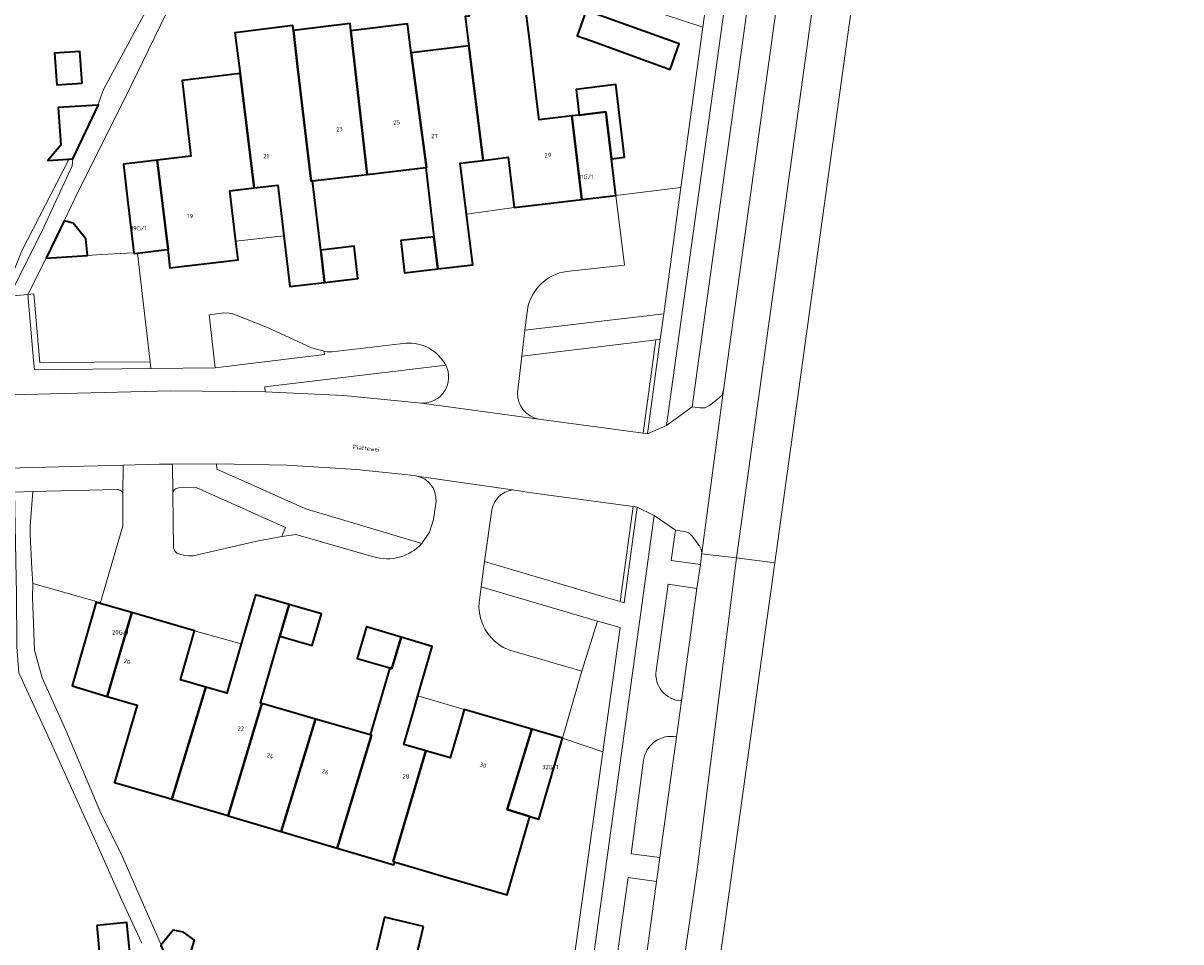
# Model space of a CAD drawing. Header units: metres. Extents: x 197700 to 204338, y 317132 to 325229.
# Tile 741 of 1056: x 203474 to 203571, y 318808 to 318884. Entities that reach past the tile are written whole.
import ezdxf
from ezdxf.enums import TextEntityAlignment as Align

# ---------------------------------------------------------------- set-up
doc = ezdxf.new("R2010")
doc.units = ezdxf.units.M
for name, color, linetype, lineweight in [('B-WE-GR-BEPLANTING_CULTUUR_BODEMBEDEKKER-GV', 90, 'Continuous', 18), ('B-WE-GR-BEPLANTING_CULTUUR_HEESTERS-GV', 90, 'Continuous', 18), ('B-WE-IE-TERREINAFSCHEIDING_KUNSTMATIG_HEKWERK-G', 20, 'IE-TERREINAFSCHEIDING-KUNSTMATIG', 18), ('B-WE-OG-BEBOUWING-GV', 7, 'Continuous', 35), ('B-WE-OG-BEBOUWING-T18', 10, 'Continuous', 18), ('B-WE-OG-TERREIN_CULTUURSCHEIDING-GV', 7, 'Continuous', 18), ('B-WE-OG-TERREIN_ERF-GV', 7, 'Continuous', 18), ('B-WE-OG-TOPOGRAFIE-T18', 10, 'Continuous', 18), ('B-WE-VH-VERHARDING_ASFALT-GV', 252, 'Continuous', 18), ('B-WE-VH-VERHARDING_BETONSTRAATSTEEN-GV', 252, 'Continuous', 18), ('B-WE-VH-VERHARDING_GESLOTEN-GV', 252, 'Continuous', 18), ('B-WE-VH-VERHARDING_TEGEL-GV', 252, 'Continuous', 18)]:
    doc.layers.add(name, color=color, linetype=linetype, lineweight=lineweight)
doc.styles.add('NLCS-ISO-M200-T18', font='NLCS-ISO.ttf', dxfattribs={"height": 0.36})
doc.linetypes.add('IE-TERREINAFSCHEIDING-KUNSTMATIG', pattern='A,4,[82,NLCS.SHX,S=0.75,R=90,X=0,Y=0],4,-2', length=10)

msp = doc.modelspace()

# ---------------------------------------------------------------- linework, layer by layer
at = {"layer": 'B-WE-GR-BEPLANTING_CULTUUR_BODEMBEDEKKER-GV'}
msp.add_lwpolyline([(203490.209, 318855.316), (203499.296, 318856.427), (203499.271, 318856.686), (203498.237, 318856.977), (203494.559, 318858.662), (203491.687, 318859.804), (203491.336, 318859.87), (203490.923, 318859.894), (203489.706, 318859.713)], close=True, dxfattribs=at)
for points in [[(203506.98, 318846.31), (203506.748, 318846.344), (203504.619, 318846.587), (203501.978, 318846.863), (203496.159, 318847.204), (203490.332, 318847.319), (203490.343, 318846.874), (203497.747, 318843.581), (203507.401, 318840.707)], [(203507.401, 318840.707), (203508.026, 318841.63), (203508.366, 318842.693), (203508.579, 318844.221)], [(203520.703, 318830.079), (203522.019, 318834.249), (203512.324, 318837.089), (203512.159, 318835.764)], [(203514.791, 318831.79), (203520.703, 318830.079)]]:
    msp.add_lwpolyline(points, dxfattribs=at)
for points in [[(203508.579, 318844.221, 0.372611), (203506.98, 318846.31)], [(203512.159, 318835.764, 0.33632), (203514.791, 318831.79)]]:
    msp.add_lwpolyline(points, format="xyb", dxfattribs=at)
at = {"layer": 'B-WE-GR-BEPLANTING_CULTUUR_HEESTERS-GV'}
for points in [[(203532.489, 318853.443), (203538.244, 318895.211), (203538.576, 318897.601), (203538.643, 318900.545), (203536.627, 318900.835), (203529.876, 318852.069), (203530.528, 318851.974), (203530.941, 318851.997), (203531.314, 318852.177), (203532.108, 318852.777), (203532.364, 318853.072)], [(203475.115, 318855.963), (203475.186, 318855.141), (203484.868, 318855.254), (203484.804, 318855.808), (203475.636, 318855.743), (203475.141, 318861.458), (203474.643, 318861.415)], [(203526.862, 318857.634), (203525.807, 318849.878), (203526.154, 318849.832), (203527.224, 318857.685)], [(203523.891, 318835.866), (203524.231, 318835.765), (203525.315, 318843.723), (203524.968, 318843.77)], [(203530.563, 318838.946), (203530.657, 318839.744), (203530.671, 318839.851), (203530.679, 318839.909), (203530.626, 318840.219), (203530.48, 318840.497), (203529.881, 318841.321), (203529.604, 318841.573), (203529.25, 318841.697), (203528.502, 318841.797), (203528.146, 318839.289)], [(203522.019, 318834.249), (203520.703, 318830.079), (203519.086, 318824.496), (203522.456, 318823.375), (203523.896, 318833.699)], [(203526.928, 318812.591), (203524.548, 318812.924), (203523.147, 318802.851), (203525.547, 318802.511)]]:
    msp.add_lwpolyline(points, close=True, dxfattribs=at)
for points in [[(203516.203, 318860.319), (203515.969, 318858.457), (203527.516, 318859.815), (203528.949, 318870.301), (203523.546, 318869.656)], [(203523.546, 318869.656), (203524.26, 318863.856), (203519.437, 318863.338)], [(203509.399, 318855.532), (203494.336, 318853.742), (203494.365, 318853.325), (203500.88, 318853.013), (203507.371, 318852.372)], [(203482.05, 318845.188), (203475.053, 318845.018), (203474.837, 318842.13), (203474.84, 318841.484), (203474.973, 318838.588), (203475.035, 318837.366)], [(203475.035, 318837.366), (203480.343, 318835.878), (203480.323, 318835.807), (203480.64, 318835.715), (203482.538, 318842.177), (203482.544, 318844.725), (203482.545, 318844.754), (203482.544, 318844.781)], [(203486.685, 318844.826), (203486.749, 318840.326), (203486.852, 318840.064), (203487.038, 318839.88), (203487.582, 318839.726), (203487.985, 318839.663), (203488.373, 318839.678), (203493.668, 318840.904), (203495.743, 318841.283), (203496.063, 318842.035), (203488.622, 318845.351)], [(203488.622, 318845.351), (203487.19, 318845.317)], [(203528.986, 318827.603), (203530.279, 318836.967), (203527.883, 318837.321), (203526.889, 318830.116)], [(203527.199, 318814.574), (203528.573, 318824.603)], [(203525.844, 318822.667), (203524.82, 318814.886), (203527.199, 318814.574)]]:
    msp.add_lwpolyline(points, dxfattribs=at)
for points in [[(203519.437, 318863.338, 0.307515), (203516.203, 318860.319)], [(203507.371, 318852.372, 0.570921), (203509.399, 318855.532)], [(203482.544, 318844.781, 0.434531), (203482.05, 318845.188)], [(203487.19, 318845.317, 0.425766), (203486.685, 318844.826)], [(203526.889, 318830.116, 0.442945), (203528.986, 318827.603)], [(203528.573, 318824.603, 0.436194), (203525.844, 318822.667)]]:
    msp.add_lwpolyline(points, format="xyb", dxfattribs=at)
at = {"layer": 'B-WE-IE-TERREINAFSCHEIDING_KUNSTMATIG_HEKWERK-G'}
for points in [[(203530.771, 318883.64), (203525.952, 318885.235), (203518.231, 318887.74), (203512.437, 318889.847), (203504.287, 318892.439), (203498.91, 318894.184), (203491.795, 318896.755), (203488.657, 318890.013), (203482.718, 318877.786), (203478.813, 318869.967), (203477.654, 318867.552)], [(203449.77, 318859.581), (203464.579, 318860.927), (203472.869, 318861.823), (203474.114, 318865), (203478.031, 318872.629)], [(203479.589, 318864.663), (203480.736, 318864.738), (203483.46, 318864.877)], [(203475.035, 318837.366), (203475.018, 318836.211), (203475.193, 318831.82), (203475.816, 318829.513), (203477.803, 318825.168), (203480.631, 318818.455), (203482.538, 318814.575), (203484.448, 318810.198), (203485.718, 318807.313)], [(203475.035, 318837.366), (203480.343, 318835.878)]]:
    msp.add_lwpolyline(points, dxfattribs=at)
at = {"layer": 'B-WE-OG-BEBOUWING-GV'}
for points in [[(203520.716, 318869.318), (203519.865, 318876.265), (203517.145, 318875.932), (203516.962, 318877.474), (203516.341, 318882.688), (203515.939, 318885.928), (203511.238, 318885.338), (203511.333, 318884.571), (203511.015, 318884.532), (203511.318, 318882.086), (203512.496, 318872.563), (203514.58, 318872.825), (203515.079, 318868.644)], [(203526.826, 318880.567), (203528.049, 318880.13), (203528.812, 318882.265), (203521.07, 318885.033), (203520.32, 318882.935), (203521.976, 318882.343)], [(203498.997, 318865.104), (203498.312, 318870.864), (203498.204, 318870.851), (203497.052, 318880.376), (203496.727, 318883.37), (203496.675, 318883.789), (203491.859, 318883.193), (203492.278, 318879.804), (203493.456, 318870.287), (203495.422, 318870.521), (203495.918, 318866.281), (203496.41, 318862.069), (203499.318, 318862.416)], [(203502.859, 318871.404), (203501.505, 318883.354), (203501.431, 318883.952), (203496.727, 318883.37), (203497.052, 318880.376), (203498.204, 318870.851), (203498.312, 318870.864)], [(203501.505, 318883.354), (203502.859, 318871.404), (203507.727, 318871.983), (203507.79, 318871.99), (203506.521, 318881.511), (203506.198, 318883.935)], [(203479.156, 318879.001), (203478.97, 318881.638), (203476.845, 318881.489), (203477.031, 318878.851)], [(203508.411, 318866.223), (203508.727, 318863.534), (203511.631, 318863.876), (203511.114, 318868.097), (203510.596, 318872.324), (203512.496, 318872.563), (203511.318, 318882.086), (203506.521, 318881.511), (203507.79, 318871.99), (203507.727, 318871.983)], [(203492.278, 318879.804), (203487.459, 318879.226), (203488.199, 318872.929), (203485.401, 318872.6), (203486.3, 318865.158), (203486.27, 318865.155), (203486.452, 318863.626), (203492.131, 318864.3), (203491.943, 318865.837), (203491.43, 318870.046), (203493.456, 318870.287)], [(203523.172, 318872.706), (203524.262, 318872.84), (203523.522, 318878.875), (203520.227, 318878.471), (203520.489, 318876.342), (203522.693, 318876.612)], [(203478.387, 318872.703), (203480.52, 318877.177), (203480.463, 318877.173), (203477.166, 318876.961), (203477.367, 318873.831), (203476.29, 318872.568)], [(203519.865, 318876.265), (203520.716, 318869.318), (203523.546, 318869.656), (203523.172, 318872.706), (203522.693, 318876.612), (203520.489, 318876.342)], [(203482.861, 318869.784), (203483.46, 318864.877), (203483.467, 318864.821), (203483.751, 318864.856), (203485.965, 318865.126), (203486.27, 318865.155), (203486.3, 318865.158), (203485.401, 318872.6), (203482.575, 318872.268)], [(203478.389, 318867.337), (203477.654, 318867.552), (203476.161, 318864.44), (203479.589, 318864.663), (203479.46, 318866.041)], [(203508.727, 318863.534), (203508.411, 318866.223), (203505.64, 318865.894), (203505.956, 318863.208)], [(203499.318, 318862.416), (203502.09, 318862.747), (203501.777, 318865.434), (203498.997, 318865.104)], [(203489.423, 318828.748), (203486.599, 318819.435), (203491.175, 318818.091), (203491.302, 318818.054), (203494.093, 318827.393), (203493.98, 318827.426), (203495.596, 318833), (203496.353, 318835.622), (203493.564, 318836.427), (203492.373, 318832.347), (203492.071, 318831.311), (203491.174, 318828.24)], [(203478.31, 318828.845), (203481.24, 318827.984), (203483.281, 318834.952), (203480.64, 318835.715), (203480.323, 318835.807), (203478.934, 318831.004)], [(203486.599, 318819.435), (203489.423, 318828.748), (203487.321, 318829.357), (203488.505, 318833.441), (203483.281, 318834.952), (203481.24, 318827.984), (203483.731, 318827.252), (203481.845, 318820.831), (203486.348, 318819.509)], [(203495.596, 318833), (203498.277, 318832.223), (203499.053, 318834.843), (203496.353, 318835.622)], [(203504.725, 318830.354), (203504.897, 318830.304), (203505.687, 318832.904), (203502.797, 318833.76), (203502.025, 318831.136)], [(203505.009, 318814.233), (203507.743, 318823.443), (203505.899, 318823.982), (203506.666, 318826.628), (203507.07, 318828.021), (203508.264, 318832.14), (203505.687, 318832.904), (203504.897, 318830.304), (203504.725, 318830.354), (203503.109, 318824.78), (203503.211, 318824.75), (203500.361, 318815.365), (203505.084, 318813.963), (203505.151, 318814.191)], [(203494.093, 318827.393), (203491.302, 318818.054), (203495.707, 318816.747), (203498.557, 318826.099), (203496.661, 318826.649)], [(203509.707, 318812.87), (203514.509, 318811.478), (203516.393, 318817.979), (203514.501, 318818.57), (203516.544, 318825.242), (203510.926, 318826.89), (203510.521, 318825.51), (203509.744, 318822.859), (203507.743, 318823.443), (203505.009, 318814.233), (203505.151, 318814.191), (203505.477, 318814.097), (203509.517, 318812.925)], [(203498.557, 318826.099), (203495.707, 318816.747), (203500.361, 318815.365), (203503.211, 318824.75), (203503.109, 318824.78), (203500.41, 318825.562)], [(203516.544, 318825.242), (203514.501, 318818.57), (203516.393, 318817.979), (203517.143, 318817.775), (203519.086, 318824.496)], [(203480.37, 318808.931), (203480.657, 318805.857), (203483.165, 318806.091), (203482.879, 318809.165)], [(203507.529, 318808.836), (203504.298, 318809.603), (203503.25, 318805.187), (203506.481, 318804.42)], [(203486.624, 318805.179), (203487.771, 318805.315), (203488.492, 318807.693), (203487.581, 318808.356), (203486.714, 318808.536), (203485.718, 318807.313), (203485.684, 318807.271)]]:
    msp.add_lwpolyline(points, close=True, dxfattribs=at)
at = {"layer": 'B-WE-OG-TERREIN_CULTUURSCHEIDING-GV'}
msp.add_lwpolyline([(203476.161, 318864.44), (203474.643, 318861.415), (203475.141, 318861.458), (203475.636, 318855.743), (203484.804, 318855.808), (203484.778, 318856.03), (203483.751, 318864.856), (203483.467, 318864.821), (203483.46, 318864.877), (203480.736, 318864.738), (203479.589, 318864.663)], close=True, dxfattribs=at)
for points in [[(203517.122, 318851.042), (203525.807, 318849.878), (203526.862, 318857.634), (203526.458, 318857.578), (203515.703, 318856.281), (203515.344, 318853.232)], [(203513.221, 318843.5), (203512.615, 318839.205), (203522.525, 318836.271), (203523.891, 318835.866), (203524.968, 318843.77), (203516.313, 318844.95), (203514.928, 318845.152)]]:
    msp.add_lwpolyline(points, dxfattribs=at)
for points in [[(203515.344, 318853.232, 0.360423), (203517.122, 318851.042)], [(203514.928, 318845.152, 0.321809), (203513.221, 318843.5)]]:
    msp.add_lwpolyline(points, format="xyb", dxfattribs=at)
at = {"layer": 'B-WE-OG-TERREIN_ERF-GV'}
for points in [[(203488.657, 318890.013), (203482.718, 318877.786), (203478.813, 318869.967), (203477.654, 318867.552), (203478.389, 318867.337), (203479.46, 318866.041), (203479.589, 318864.663), (203480.736, 318864.738), (203483.46, 318864.877), (203482.861, 318869.784), (203482.575, 318872.268), (203485.401, 318872.6), (203488.199, 318872.929), (203487.459, 318879.226), (203492.278, 318879.804), (203491.859, 318883.193), (203496.675, 318883.789), (203496.727, 318883.37), (203501.431, 318883.952), (203501.505, 318883.354), (203506.198, 318883.935), (203506.521, 318881.511), (203511.318, 318882.086), (203511.015, 318884.532)], [(203473.107, 318861.286), (203475.972, 318867.017), (203478.308, 318872.103), (203478.387, 318872.703), (203476.29, 318872.568), (203477.367, 318873.831), (203477.166, 318876.961), (203480.463, 318877.173), (203480.923, 318878.469), (203485.712, 318887.379)], [(203515.939, 318885.928), (203516.341, 318882.688), (203516.962, 318877.474), (203517.145, 318875.932), (203519.865, 318876.265), (203520.489, 318876.342), (203520.227, 318878.471), (203523.522, 318878.875), (203524.262, 318872.84), (203523.172, 318872.706), (203523.546, 318869.656), (203528.949, 318870.301), (203530.771, 318883.64), (203525.952, 318885.235)], [(203519.787, 318804.248), (203522.456, 318823.375), (203519.086, 318824.496), (203517.143, 318817.775), (203516.393, 318817.979), (203514.509, 318811.478), (203509.707, 318812.87), (203509.517, 318812.925), (203505.477, 318814.097), (203505.151, 318814.191), (203505.084, 318813.963), (203500.361, 318815.365), (203495.707, 318816.747), (203491.302, 318818.054), (203491.175, 318818.091), (203486.599, 318819.435), (203486.348, 318819.509), (203481.845, 318820.831), (203483.731, 318827.252), (203481.24, 318827.984), (203478.31, 318828.845), (203478.934, 318831.004), (203480.323, 318835.807), (203480.343, 318835.878), (203475.035, 318837.366), (203475.018, 318836.211), (203475.193, 318831.82), (203475.816, 318829.513), (203477.803, 318825.168), (203480.631, 318818.455), (203482.538, 318814.575), (203484.448, 318810.198), (203485.718, 318807.313), (203486.714, 318808.536), (203487.581, 318808.356), (203488.492, 318807.693), (203487.771, 318805.315)], [(203484.11, 318807.46), (203482.456, 318811.036), (203480.669, 318815.035), (203476.464, 318824.331), (203473.882, 318829.928)]]:
    msp.add_lwpolyline(points, dxfattribs=at)
for points in [[(203521.976, 318882.343), (203520.32, 318882.935), (203521.07, 318885.033), (203528.812, 318882.265), (203528.049, 318880.13), (203526.826, 318880.567)], [(203479.156, 318879.001), (203477.031, 318878.851), (203476.845, 318881.489), (203478.97, 318881.638)], [(203515.079, 318868.644), (203514.58, 318872.825), (203512.496, 318872.563), (203510.596, 318872.324), (203511.114, 318868.097)], [(203491.943, 318865.837), (203495.918, 318866.281), (203495.422, 318870.521), (203493.456, 318870.287), (203491.43, 318870.046)], [(203488.505, 318833.441), (203487.321, 318829.357), (203489.423, 318828.748), (203491.174, 318828.24), (203492.071, 318831.311), (203492.373, 318832.347)], [(203510.926, 318826.89), (203507.07, 318828.021), (203506.666, 318826.628), (203505.899, 318823.982), (203507.743, 318823.443), (203509.744, 318822.859), (203510.521, 318825.51)], [(203480.37, 318808.931), (203482.879, 318809.165), (203483.165, 318806.091), (203480.657, 318805.857)], [(203507.529, 318808.836), (203506.481, 318804.42), (203503.25, 318805.187), (203504.298, 318809.603)]]:
    msp.add_lwpolyline(points, close=True, dxfattribs=at)
at = {"layer": 'B-WE-VH-VERHARDING_ASFALT-GV'}
for points in [[(203543.172, 318909.034), (203533.559, 318839.494), (203536.746, 318839.1), (203540.517, 318866.383), (203544.459, 318894.913), (203544.896, 318898.078), (203546.727, 318904.48), (203547.428, 318909.677), (203551.886, 318942.688), (203551.828, 318951.493), (203556.464, 318985.628), (203558.354, 318999.54), (203562.978, 319033.582), (203570.522, 319086.832), (203565.577, 319086.646), (203565.191, 319086.634), (203564.059, 319086.609), (203564.059, 319074.361)], [(203443.717, 318853.068), (203441.501, 318853.844), (203439.216, 318854.383), (203434.451, 318854.516), (203429.689, 318854.323), (203429.403, 318848.008), (203430.446, 318847.855), (203435.086, 318846.631), (203437.626, 318846.191), (203440.203, 318846.129), (203449.303, 318846.342), (203482.55, 318847.212), (203485.596, 318847.292), (203486.65, 318847.298)], [(203486.65, 318847.298), (203490.332, 318847.319), (203496.159, 318847.204), (203501.978, 318846.863), (203504.619, 318846.587), (203506.748, 318846.344), (203506.98, 318846.31), (203514.928, 318845.152), (203516.313, 318844.95), (203524.968, 318843.77), (203525.315, 318843.723), (203526.725, 318843.019), (203528.502, 318841.797), (203529.25, 318841.697), (203529.604, 318841.573), (203529.881, 318841.321), (203530.48, 318840.497), (203530.626, 318840.219), (203530.679, 318839.909), (203532.489, 318853.443), (203532.364, 318853.072), (203532.108, 318852.777), (203531.314, 318852.177), (203530.941, 318851.997), (203530.528, 318851.974), (203529.876, 318852.069), (203527.745, 318850.507), (203526.154, 318849.832), (203525.807, 318849.878), (203517.122, 318851.042), (203507.371, 318852.372), (203500.88, 318853.013), (203494.365, 318853.325), (203486.538, 318853.385), (203473.233, 318853.066)], [(203524.33, 318772.736), (203530.268, 318813.365), (203533.559, 318839.494), (203530.671, 318839.851), (203530.657, 318839.744), (203530.563, 318838.946), (203530.279, 318836.967), (203528.986, 318827.603), (203528.573, 318824.603), (203527.199, 318814.574), (203526.928, 318812.591), (203525.547, 318802.511)], [(203520.861, 318746.33), (203515.27, 318704.577), (203511.136, 318670.018), (203509.997, 318650.235), (203510.714, 318650.256), (203514.023, 318674.236), (203514.369, 318676.182), (203515.963, 318686.817), (203516.946, 318693.222), (203525.271, 318746.525), (203528.379, 318769.4), (203529.009, 318774.038), (203528.872, 318782.115), (203531.601, 318801.868), (203536.25, 318835.508), (203536.746, 318839.1), (203533.559, 318839.494), (203530.268, 318813.365), (203524.33, 318772.736)]]:
    msp.add_lwpolyline(points, dxfattribs=at)
at = {"layer": 'B-WE-VH-VERHARDING_BETONSTRAATSTEEN-GV'}
for points in [[(203519.437, 318863.338), (203524.26, 318863.856), (203523.546, 318869.656), (203520.716, 318869.318), (203515.079, 318868.644), (203511.114, 318868.097), (203511.631, 318863.876), (203508.727, 318863.534), (203505.956, 318863.208), (203505.64, 318865.894), (203508.411, 318866.223), (203507.727, 318871.983), (203502.859, 318871.404), (203498.312, 318870.864), (203498.997, 318865.104)], [(203498.997, 318865.104), (203501.777, 318865.434), (203502.09, 318862.747), (203499.318, 318862.416), (203496.41, 318862.069), (203495.918, 318866.281), (203491.943, 318865.837), (203492.131, 318864.3), (203486.452, 318863.626), (203486.27, 318865.155), (203485.965, 318865.126), (203483.751, 318864.856), (203484.778, 318856.03), (203484.804, 318855.808), (203484.868, 318855.254), (203490.209, 318855.316), (203489.706, 318859.713), (203490.923, 318859.894), (203491.336, 318859.87), (203491.687, 318859.804), (203494.559, 318858.662), (203498.237, 318856.977), (203499.271, 318856.686), (203499.519, 318856.637), (203499.935, 318856.641), (203506.071, 318857.368)], [(203515.344, 318853.232), (203515.703, 318856.281), (203515.969, 318858.457), (203516.203, 318860.319)], [(203507.371, 318852.372), (203517.122, 318851.042)], [(203482.55, 318847.212), (203482.544, 318844.781), (203482.545, 318844.754), (203482.544, 318844.725), (203482.538, 318842.177), (203480.64, 318835.715), (203483.281, 318834.952), (203488.505, 318833.441), (203492.373, 318832.347), (203493.564, 318836.427), (203496.353, 318835.622), (203499.053, 318834.843), (203498.277, 318832.223), (203495.596, 318833), (203493.98, 318827.426), (203494.093, 318827.393), (203496.661, 318826.649), (203498.557, 318826.099), (203500.41, 318825.562), (203503.109, 318824.78), (203504.725, 318830.354), (203502.025, 318831.136), (203502.797, 318833.76), (203505.687, 318832.904), (203508.264, 318832.14), (203507.07, 318828.021), (203510.926, 318826.89), (203516.544, 318825.242), (203519.086, 318824.496), (203520.703, 318830.079), (203514.791, 318831.79)], [(203503.38, 318839.597), (203496.927, 318841.46), (203495.743, 318841.283), (203493.668, 318840.904), (203488.373, 318839.678), (203487.985, 318839.663), (203487.582, 318839.726), (203487.038, 318839.88), (203486.852, 318840.064), (203486.749, 318840.326), (203486.685, 318844.826), (203486.65, 318847.298), (203485.596, 318847.292), (203482.55, 318847.212)], [(203514.928, 318845.152), (203506.98, 318846.31)], [(203508.579, 318844.221), (203508.366, 318842.693), (203508.026, 318841.63), (203507.401, 318840.707)], [(203512.159, 318835.764), (203512.324, 318837.089), (203512.615, 318839.205), (203513.221, 318843.5)]]:
    msp.add_lwpolyline(points, dxfattribs=at)
for points in [[(203516.203, 318860.319, -0.307515), (203519.437, 318863.338)], [(203506.071, 318857.368, -0.291577), (203509.399, 318855.532)], [(203509.399, 318855.532, -0.570921), (203507.371, 318852.372)], [(203517.122, 318851.042, -0.360423), (203515.344, 318853.232)], [(203506.98, 318846.31, -0.372611), (203508.579, 318844.221)], [(203513.221, 318843.5, -0.321809), (203514.928, 318845.152)], [(203507.401, 318840.707, -0.289332), (203503.38, 318839.597)], [(203514.791, 318831.79, -0.33632), (203512.159, 318835.764)]]:
    msp.add_lwpolyline(points, format="xyb", dxfattribs=at)
at = {"layer": 'B-WE-VH-VERHARDING_GESLOTEN-GV'}
for points in [[(203547.592, 318941.146), (203548.768, 318949.923), (203545.255, 318950.42), (203543.723, 318943.444), (203538.858, 318908.429), (203538.805, 318907.32), (203538.643, 318900.545), (203538.576, 318897.601), (203538.244, 318895.211), (203532.489, 318853.443), (203530.679, 318839.909), (203530.671, 318839.851), (203533.559, 318839.494), (203543.172, 318909.034)], [(203485.712, 318887.379), (203480.923, 318878.469), (203480.463, 318877.173), (203480.52, 318877.177), (203478.387, 318872.703), (203478.308, 318872.103), (203475.972, 318867.017), (203473.107, 318861.286), (203474.643, 318861.415), (203476.161, 318864.44), (203477.654, 318867.552), (203478.813, 318869.967), (203482.718, 318877.786), (203488.657, 318890.013)], [(203525.952, 318885.235), (203530.771, 318883.64), (203531.017, 318885.444)], [(203485.718, 318807.313), (203484.448, 318810.198), (203482.538, 318814.575), (203480.631, 318818.455), (203477.803, 318825.168), (203475.816, 318829.513), (203475.193, 318831.82), (203475.018, 318836.211), (203475.035, 318837.366), (203474.973, 318838.588), (203474.84, 318841.484), (203474.837, 318842.13), (203475.053, 318845.018), (203473.517, 318844.981), (203473.608, 318840.757), (203473.662, 318837.775), (203473.683, 318836.58), (203473.713, 318832.106), (203473.882, 318829.928), (203476.464, 318824.331), (203480.669, 318815.035), (203482.456, 318811.036), (203484.11, 318807.46)]]:
    msp.add_lwpolyline(points, dxfattribs=at)
at = {"layer": 'B-WE-VH-VERHARDING_TEGEL-GV'}
for points in [[(203540.08, 318951.168), (203539.147, 318944.061), (203534.046, 318907.351), (203533.187, 318901.324), (203531.017, 318885.444), (203530.771, 318883.64), (203528.949, 318870.301), (203527.516, 318859.815), (203527.224, 318857.685), (203526.154, 318849.832), (203527.745, 318850.507), (203541.659, 318950.903)], [(203527.745, 318850.507), (203529.876, 318852.069), (203536.627, 318900.835), (203538.643, 318900.545), (203538.805, 318907.32), (203537.542, 318907.516), (203542.572, 318943.735), (203543.379, 318943.629), (203543.723, 318943.444), (203545.255, 318950.42), (203544.953, 318950.438), (203543.529, 318950.639), (203541.659, 318950.903)], [(203515.703, 318856.281), (203526.458, 318857.578), (203526.862, 318857.634), (203527.224, 318857.685), (203527.516, 318859.815), (203515.969, 318858.457)]]:
    msp.add_lwpolyline(points, close=True, dxfattribs=at)
for points in [[(203506.071, 318857.368), (203499.935, 318856.641), (203499.519, 318856.637), (203499.271, 318856.686), (203499.296, 318856.427), (203490.209, 318855.316), (203484.868, 318855.254), (203475.186, 318855.141), (203475.115, 318855.963), (203474.643, 318861.415), (203473.107, 318861.286), (203449.683, 318859.316), (203443.35, 318858.754), (203443.337, 318858.905), (203439.949, 318858.688), (203439.64, 318858.546), (203439.498, 318858.179), (203439.577, 318857.452), (203439.889, 318856.451)], [(203439.889, 318856.451), (203446.846, 318857.027), (203472.694, 318859.166), (203472.976, 318855.976), (203473.233, 318853.066), (203486.538, 318853.385), (203494.365, 318853.325), (203494.336, 318853.742), (203509.399, 318855.532)], [(203482.544, 318844.781), (203482.55, 318847.212), (203449.303, 318846.342)], [(203490.332, 318847.319), (203486.65, 318847.298), (203486.685, 318844.826)], [(203507.401, 318840.707), (203497.747, 318843.581), (203490.343, 318846.874), (203490.332, 318847.319)], [(203443.449, 318839.938), (203444.477, 318840.033), (203446.589, 318844.332), (203449.625, 318844.396), (203449.658, 318843.439), (203453.331, 318843.774), (203453.262, 318844.49), (203473.517, 318844.981), (203475.053, 318845.018), (203482.05, 318845.188)], [(203487.19, 318845.317), (203488.622, 318845.351), (203496.063, 318842.035), (203495.743, 318841.283), (203496.927, 318841.46), (203503.38, 318839.597)], [(203513.232, 318744.81), (203526.725, 318843.019), (203525.315, 318843.723), (203524.231, 318835.765), (203523.891, 318835.866), (203522.525, 318836.271), (203512.615, 318839.205), (203512.324, 318837.089), (203522.019, 318834.249), (203523.896, 318833.699), (203522.456, 318823.375), (203519.787, 318804.248)], [(203526.889, 318830.116), (203527.883, 318837.321), (203530.279, 318836.967), (203530.563, 318838.946), (203528.146, 318839.289), (203528.502, 318841.797), (203526.725, 318843.019), (203513.232, 318744.81), (203512.97, 318738.298), (203508.185, 318703.366), (203505.659, 318684.523), (203505.239, 318681.389), (203504.721, 318677.575), (203503.701, 318670.07)], [(203528.573, 318824.603), (203528.986, 318827.603)], [(203505.862, 318672.129), (203506.239, 318674.856), (203507.699, 318685.777), (203510.028, 318702.834), (203511.802, 318715.835), (203514.871, 318738.074), (203516.347, 318737.916), (203516.299, 318744.201), (203516.302, 318744.512), (203515.181, 318744.651), (203520.225, 318781.349), (203521.97, 318781.066), (203523.774, 318789.807), (203521.421, 318790.126), (203522.216, 318796.034), (203524.608, 318795.704), (203525.547, 318802.511), (203523.147, 318802.851), (203524.548, 318812.924), (203526.928, 318812.591), (203527.199, 318814.574), (203524.82, 318814.886), (203525.844, 318822.667)]]:
    msp.add_lwpolyline(points, dxfattribs=at)
for points in [[(203509.399, 318855.532, 0.291577), (203506.071, 318857.368)], [(203482.05, 318845.188, -0.434531), (203482.544, 318844.781)], [(203486.685, 318844.826, -0.425766), (203487.19, 318845.317)], [(203503.38, 318839.597, 0.289332), (203507.401, 318840.707)], [(203528.986, 318827.603, -0.442945), (203526.889, 318830.116)], [(203525.844, 318822.667, -0.436194), (203528.573, 318824.603)]]:
    msp.add_lwpolyline(points, format="xyb", dxfattribs=at)

# ---------------------------------------------------------------- texts
at = {"layer": 'B-WE-OG-BEBOUWING-T18', "style": 'NLCS-ISO-M200-T18'}
for s, rotation, p in [('23', 6.7, (203500.541, 318875.157)), ('25', 6.7, (203505.301, 318875.723)), ('29', 6.8, (203517.872, 318873.006)), ('20', 343.9, (203482.897, 318830.899)), ('24', 343.9, (203494.774, 318823.031)), ('30', 343.7, (203512.489, 318822.263)), ('26', 343.9, (203499.36, 318821.702))]:
    msp.add_text(s, height=0.36, rotation=rotation, dxfattribs=at).set_placement(p, align=Align.MIDDLE)
for s, p in [('27', (203508.451, 318874.596)), ('21', (203494.45, 318872.923)), ('31G/1', (203521.014, 318871.195)), ('19', (203488.125, 318867.933)), ('19G/1', (203483.861, 318866.932)), ('20G/1', (203482.32, 318833.308)), ('22', (203492.341, 318825.3)), ('28', (203506.081, 318821.322)), ('32G/1', (203518.083, 318822.105))]:
    msp.add_text(s, height=0.36, dxfattribs=at).set_placement(p, align=Align.MIDDLE)
at = {"layer": 'B-WE-OG-TOPOGRAFIE-T18', "style": 'NLCS-ISO-M200-T18'}
msp.add_text('Plattewei', height=0.36, rotation=354.1, dxfattribs=at).set_placement((203502.765, 318848.627), align=Align.MIDDLE)

doc.saveas('drawing.dxf')
